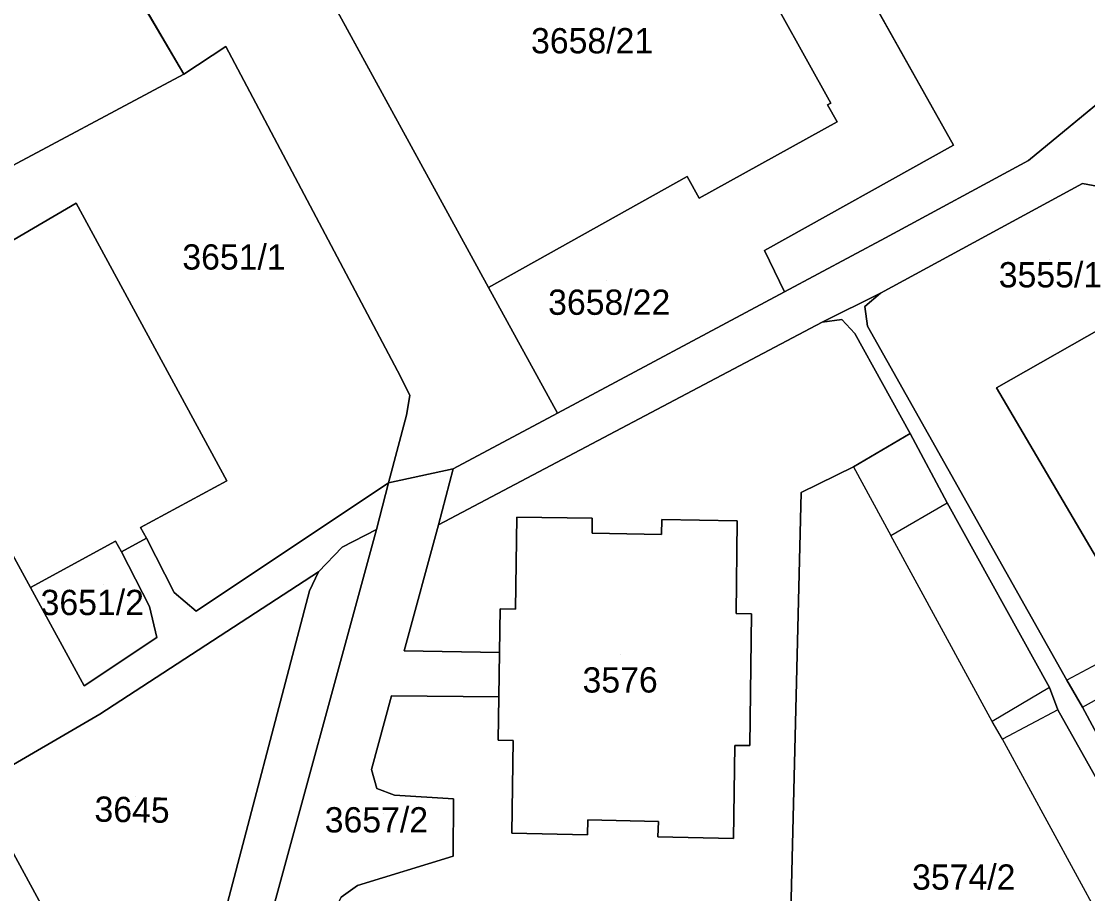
# Model space of a CAD drawing. Extents: x -262715 to -259381, y -1237238 to -1231182.
# Drawn here: x -261658.4 to -261574, y -1235828.3 to -1235759.3 of the extents above; entities that cross this region are included whole.
import ezdxf

# ---------------------------------------------------------------- set-up
doc = ezdxf.new("R2010")
doc.units = 0
for name, color, linetype in [('body_kn', 7, 'Continuous'), ('kladpar_druhypozemkov', 7, 'Continuous'), ('kladpar_hranice', 7, 'Continuous'), ('kladpar_parcelnecisla', 7, 'Continuous'), ('kladpar_plochy', 7, 'Continuous'), ('zappar_hrandruhpozemk', 7, 'Continuous')]:
    doc.layers.add(name, color=color, linetype=linetype)

msp = doc.modelspace()

# ---------------------------------------------------------------- linework, layer by layer
at = {"layer": 'body_kn'}
for p, q in [((-261642.25, -1235761.28), (-261642.25, -1235761.28)), ((-261642.25, -1235761.28), (-261642.25, -1235761.28)), ((-261645.58, -1235763.47), (-261645.58, -1235763.47)), ((-261594.62, -1235765.89), (-261594.62, -1235765.89)), ((-261594.38, -1235765.76), (-261594.38, -1235765.76)), ((-261593.88, -1235767.23), (-261593.88, -1235767.23)), ((-261584.67, -1235769.08), (-261584.67, -1235769.08)), ((-261578.73, -1235770.3), (-261578.73, -1235770.3)), ((-261605.75, -1235771.56), (-261605.75, -1235771.56)), ((-261574.46, -1235772.13), (-261574.46, -1235772.13)), ((-261654.1, -1235773.68), (-261654.1, -1235773.68)), ((-261604.78, -1235773.27), (-261604.78, -1235773.27)), ((-261590.04, -1235776.43), (-261590.04, -1235776.43)), ((-261599.62, -1235777.43), (-261599.62, -1235777.43)), ((-261621.46, -1235780.34), (-261621.46, -1235780.34)), ((-261621.46, -1235780.34), (-261621.46, -1235780.34)), ((-261598.03, -1235780.7), (-261598.03, -1235780.7)), ((-261598.03, -1235780.7), (-261598.03, -1235780.7)), ((-261590.44, -1235780.8), (-261590.44, -1235780.8)), ((-261590.44, -1235780.8), (-261590.44, -1235780.8)), ((-261591.67, -1235781.84), (-261591.67, -1235781.84)), ((-261595.05, -1235783.09), (-261595.05, -1235783.09)), ((-261593.51, -1235782.87), (-261593.51, -1235782.87)), ((-261591.46, -1235783.42), (-261591.46, -1235783.42)), ((-261592.48, -1235783.98), (-261592.48, -1235783.98)), ((-261628.43, -1235787.4), (-261628.43, -1235787.4)), ((-261627.69, -1235788.89), (-261627.69, -1235788.89)), ((-261581.26, -1235788.29), (-261581.26, -1235788.29)), ((-261627.96, -1235790.45), (-261627.96, -1235790.45)), ((-261616.01, -1235790.3), (-261616.01, -1235790.3)), ((-261588.09, -1235791.89), (-261588.09, -1235791.89)), ((-261588.09, -1235791.89), (-261588.09, -1235791.89)), ((-261624.25, -1235794.7), (-261624.25, -1235794.7)), ((-261624.25, -1235794.7), (-261624.25, -1235794.7)), ((-261592.58, -1235794.53), (-261592.58, -1235794.53)), ((-261592.58, -1235794.53), (-261592.58, -1235794.53)), ((-261642.18, -1235795.65), (-261642.18, -1235795.65)), ((-261629.37, -1235795.8), (-261629.37, -1235795.8)), ((-261596.71, -1235796.57), (-261596.71, -1235796.57)), ((-261585.17, -1235797.4), (-261585.17, -1235797.4)), ((-261625.42, -1235799.12), (-261625.42, -1235799.12)), ((-261619.21, -1235798.51), (-261619.21, -1235798.51)), ((-261613.25, -1235798.61), (-261613.25, -1235798.61)), ((-261607.74, -1235798.7), (-261607.74, -1235798.7)), ((-261601.77, -1235798.8), (-261601.77, -1235798.8)), ((-261601.77, -1235798.8), (-261601.77, -1235798.8)), ((-261649, -1235799.35), (-261649, -1235799.35)), ((-261630.33, -1235799.51), (-261630.33, -1235799.51)), ((-261630.33, -1235799.51), (-261630.33, -1235799.51)), ((-261613.27, -1235799.8), (-261613.27, -1235799.8)), ((-261607.76, -1235799.9), (-261607.76, -1235799.9)), ((-261589.61, -1235799.98), (-261589.61, -1235799.98)), ((-261650.98, -1235800.43), (-261650.98, -1235800.43)), ((-261650.98, -1235800.43), (-261650.98, -1235800.43)), ((-261648.54, -1235800.19), (-261648.54, -1235800.19)), ((-261650.52, -1235801.27), (-261650.52, -1235801.27)), ((-261633.05, -1235800.89), (-261633.05, -1235800.89)), ((-261634.93, -1235802.85), (-261634.93, -1235802.85)), ((-261634.93, -1235802.85), (-261634.93, -1235802.85)), ((-261657.71, -1235804.09), (-261657.71, -1235804.09)), ((-261646.34, -1235804.49), (-261646.34, -1235804.49)), ((-261635.62, -1235804.34), (-261635.62, -1235804.34)), ((-261648.3, -1235805.59), (-261648.3, -1235805.59)), ((-261620.53, -1235805.78), (-261620.53, -1235805.78)), ((-261619.33, -1235805.8), (-261619.33, -1235805.8)), ((-261644.61, -1235805.95), (-261644.61, -1235805.95)), ((-261601.86, -1235806.15), (-261601.86, -1235806.15)), ((-261600.65, -1235806.17), (-261600.65, -1235806.17)), ((-261647.72, -1235808.04), (-261647.72, -1235808.04)), ((-261628.13, -1235809.1), (-261628.13, -1235809.1)), ((-261620.59, -1235809.24), (-261620.59, -1235809.24)), ((-261575.68, -1235811.41), (-261575.68, -1235811.41)), ((-261653.47, -1235811.87), (-261653.47, -1235811.87)), ((-261629.14, -1235812.65), (-261629.14, -1235812.65)), ((-261577.07, -1235812), (-261577.07, -1235812)), ((-261577.07, -1235812), (-261577.07, -1235812)), ((-261620.64, -1235812.73), (-261620.64, -1235812.73)), ((-261652.22, -1235814.11), (-261652.22, -1235814.11)), ((-261576.4, -1235813.77), (-261576.4, -1235813.77)), ((-261576.4, -1235813.77), (-261576.4, -1235813.77)), ((-261574.45, -1235813.55), (-261574.45, -1235813.55)), ((-261574.45, -1235813.55), (-261574.45, -1235813.55)), ((-261581.59, -1235814.69), (-261581.59, -1235814.69)), ((-261620.7, -1235816.18), (-261620.7, -1235816.18)), ((-261619.5, -1235816.2), (-261619.5, -1235816.2)), ((-261601.97, -1235816.58), (-261601.97, -1235816.58)), ((-261600.77, -1235816.6), (-261600.77, -1235816.6)), ((-261580.78, -1235816.1), (-261580.78, -1235816.1)), ((-261580.78, -1235816.1), (-261580.78, -1235816.1)), ((-261630.72, -1235818.49), (-261630.72, -1235818.49)), ((-261630.31, -1235819.99), (-261630.31, -1235819.99)), ((-261628.9, -1235820.52), (-261628.9, -1235820.52)), ((-261624.23, -1235820.8), (-261624.23, -1235820.8)), ((-261613.6, -1235822.46), (-261613.6, -1235822.46)), ((-261608.02, -1235822.6), (-261608.02, -1235822.6)), ((-261619.62, -1235823.52), (-261619.62, -1235823.52)), ((-261613.63, -1235823.67), (-261613.63, -1235823.67)), ((-261608.05, -1235823.81), (-261608.05, -1235823.81)), ((-261602.06, -1235823.96), (-261602.06, -1235823.96)), ((-261624.26, -1235825.34), (-261624.26, -1235825.34)), ((-261631.84, -1235827.68), (-261631.84, -1235827.68))]:
    msp.add_line(p, q, dxfattribs=at)
at = {"layer": 'kladpar_druhypozemkov'}
for p, q in [((-261641.58, -1235776.61), (-261641.58, -1235776.61)), ((-261577.07, -1235778.13), (-261577.07, -1235778.13)), ((-261612.11, -1235779.78), (-261612.11, -1235779.78)), ((-261651.9, -1235803.82), (-261651.9, -1235803.82)), ((-261611.03, -1235809.42), (-261611.03, -1235809.42)), ((-261649.43, -1235820.64), (-261649.43, -1235820.64)), ((-261629.77, -1235821.97), (-261629.77, -1235821.97)), ((-261583.22, -1235825.92), (-261583.22, -1235825.92))]:
    msp.add_line(p, q, dxfattribs=at)
at = {"layer": 'kladpar_hranice'}
for points in [[(-261559.12, -1235754.12), (-261578.73, -1235770.3), (-261590.04, -1235776.43), (-261598.03, -1235780.7), (-261599.62, -1235777.43), (-261584.67, -1235769.08), (-261604.34, -1235734), (-261610.1, -1235737.21), (-261621.43, -1235743.53), (-261620.37, -1235745.29), (-261635.85, -1235754.04), (-261621.46, -1235780.34), (-261616.01, -1235790.3), (-261624.25, -1235794.7), (-261629.37, -1235795.8), (-261627.96, -1235790.45), (-261627.69, -1235788.89), (-261628.43, -1235787.4), (-261642.25, -1235761.28), (-261645.58, -1235763.47), (-261657.74, -1235742.65), (-261665.33, -1235737.13)], [(-261598.03, -1235780.7), (-261616.01, -1235790.3), (-261621.46, -1235780.34), (-261605.75, -1235771.56), (-261604.78, -1235773.27), (-261593.88, -1235767.23), (-261594.62, -1235765.89), (-261594.38, -1235765.76), (-261600.35, -1235754.96), (-261598.92, -1235754.15), (-261600.12, -1235752.08), (-261601.47, -1235752.82), (-261610.1, -1235737.21), (-261604.34, -1235734), (-261584.67, -1235769.08), (-261599.62, -1235777.43), (-261598.03, -1235780.7)], [(-261621.46, -1235780.34), (-261635.85, -1235754.04), (-261620.37, -1235745.29), (-261621.43, -1235743.53), (-261610.1, -1235737.21), (-261601.47, -1235752.82), (-261600.12, -1235752.08), (-261598.92, -1235754.15), (-261600.35, -1235754.96), (-261594.38, -1235765.76), (-261594.62, -1235765.89), (-261593.88, -1235767.23), (-261604.78, -1235773.27), (-261605.75, -1235771.56), (-261621.46, -1235780.34)], [(-261657.74, -1235742.65), (-261645.58, -1235763.47), (-261661.51, -1235771.97)], [(-261571.91, -1235772.59), (-261574.46, -1235772.13), (-261590.44, -1235780.8), (-261595.05, -1235783.09), (-261625.42, -1235799.12), (-261624.25, -1235794.7), (-261616.01, -1235790.3), (-261598.03, -1235780.7), (-261590.04, -1235776.43), (-261578.73, -1235770.3), (-261559.12, -1235754.12)], [(-261642.25, -1235761.28), (-261628.43, -1235787.4), (-261627.69, -1235788.89), (-261627.96, -1235790.45), (-261629.37, -1235795.8), (-261644.61, -1235805.95), (-261646.34, -1235804.49), (-261648.54, -1235800.19), (-261649, -1235799.35), (-261642.18, -1235795.65), (-261654.1, -1235773.68), (-261660.88, -1235777.62), (-261661.54, -1235776.49), (-261663.37, -1235777.56), (-261662.72, -1235778.68), (-261669.38, -1235782.56), (-261672.07, -1235777.6), (-261663.38, -1235772.96), (-261662.89, -1235773.89), (-261661.01, -1235772.89), (-261661.51, -1235771.97), (-261645.58, -1235763.47), (-261642.25, -1235761.28)], [(-261567.61, -1235826.28), (-261574.45, -1235813.55), (-261575.68, -1235811.41), (-261591.46, -1235783.42), (-261591.67, -1235781.84), (-261590.44, -1235780.8), (-261574.46, -1235772.13), (-261571.91, -1235772.59)], [(-261660.88, -1235777.62), (-261654.1, -1235773.68), (-261642.18, -1235795.65), (-261649, -1235799.35), (-261648.54, -1235800.19), (-261650.52, -1235801.27), (-261650.98, -1235800.43), (-261657.71, -1235804.09), (-261664.23, -1235792.19)], [(-261561.99, -1235779.62), (-261556.71, -1235788.73), (-261556.19, -1235789.84), (-261559.83, -1235792.24), (-261559.12, -1235793.53), (-261563.95, -1235796.42), (-261562.8, -1235798.54), (-261572.03, -1235803.98), (-261581.26, -1235788.29), (-261571.79, -1235782.91), (-261570.36, -1235785.51), (-261568.45, -1235784.52), (-261568.99, -1235783.56), (-261565.67, -1235781.69), (-261561.99, -1235779.62)], [(-261562.8, -1235837.98), (-261576.4, -1235813.77), (-261577.07, -1235812), (-261585.17, -1235797.4), (-261588.09, -1235791.89), (-261592.48, -1235783.98), (-261593.51, -1235782.87), (-261595.05, -1235783.09), (-261590.44, -1235780.8)], [(-261590.44, -1235780.8), (-261591.67, -1235781.84), (-261591.46, -1235783.42), (-261575.68, -1235811.41), (-261574.45, -1235813.55), (-261567.61, -1235826.28)], [(-261633.12, -1235828.6), (-261631.84, -1235827.68), (-261624.26, -1235825.34), (-261624.23, -1235820.8), (-261628.9, -1235820.52), (-261630.31, -1235819.99), (-261630.72, -1235818.49), (-261629.14, -1235812.65), (-261620.64, -1235812.73), (-261620.7, -1235816.18), (-261619.5, -1235816.2), (-261619.62, -1235823.52), (-261613.63, -1235823.67), (-261613.6, -1235822.46), (-261608.02, -1235822.6), (-261608.05, -1235823.81), (-261602.06, -1235823.96), (-261601.97, -1235816.58), (-261600.77, -1235816.6), (-261600.65, -1235806.17), (-261601.86, -1235806.15), (-261601.77, -1235798.8), (-261607.74, -1235798.7), (-261607.76, -1235799.9), (-261613.27, -1235799.8), (-261613.25, -1235798.61), (-261619.21, -1235798.51), (-261619.33, -1235805.8), (-261620.53, -1235805.78), (-261620.59, -1235809.24), (-261628.13, -1235809.1), (-261625.42, -1235799.12), (-261595.05, -1235783.09), (-261593.51, -1235782.87), (-261592.48, -1235783.98), (-261588.09, -1235791.89)], [(-261571.79, -1235782.91), (-261581.26, -1235788.29), (-261572.03, -1235803.98)], [(-261664.23, -1235792.19), (-261657.71, -1235804.09), (-261653.47, -1235811.87), (-261647.72, -1235808.04), (-261648.3, -1235805.59), (-261650.52, -1235801.27), (-261648.54, -1235800.19), (-261646.34, -1235804.49), (-261644.61, -1235805.95), (-261629.37, -1235795.8), (-261630.33, -1235799.51), (-261633.05, -1235800.89), (-261634.93, -1235802.85), (-261652.22, -1235814.11), (-261660.98, -1235819.19)], [(-261588.09, -1235791.89), (-261592.58, -1235794.53), (-261596.71, -1235796.57), (-261598, -1235849.09)], [(-261588.09, -1235791.89), (-261585.17, -1235797.4), (-261577.07, -1235812), (-261576.4, -1235813.77), (-261562.8, -1235837.98), (-261567.42, -1235840.56), (-261593.54, -1235855.72), (-261598, -1235849.09), (-261596.71, -1235796.57), (-261592.58, -1235794.53), (-261588.09, -1235791.89)], [(-261624.25, -1235794.7), (-261625.42, -1235799.12), (-261628.13, -1235809.1), (-261620.59, -1235809.24), (-261620.64, -1235812.73), (-261629.14, -1235812.65), (-261630.72, -1235818.49), (-261630.31, -1235819.99), (-261628.9, -1235820.52), (-261624.23, -1235820.8), (-261624.26, -1235825.34), (-261631.84, -1235827.68), (-261633.12, -1235828.6), (-261633.8, -1235829.94), (-261639.86, -1235852.02), (-261641.66, -1235858.56), (-261643.4, -1235865.12), (-261647.89, -1235863.96), (-261643.33, -1235847.48), (-261639.49, -1235833.05), (-261630.33, -1235799.51), (-261629.37, -1235795.8), (-261624.25, -1235794.7)], [(-261601.77, -1235798.8), (-261601.86, -1235806.15), (-261600.65, -1235806.17), (-261600.77, -1235816.6), (-261601.97, -1235816.58), (-261602.06, -1235823.96), (-261608.05, -1235823.81), (-261608.02, -1235822.6), (-261613.6, -1235822.46), (-261613.63, -1235823.67), (-261619.62, -1235823.52), (-261619.5, -1235816.2), (-261620.7, -1235816.18), (-261620.64, -1235812.73), (-261620.59, -1235809.24), (-261620.53, -1235805.78), (-261619.33, -1235805.8), (-261619.21, -1235798.51), (-261613.25, -1235798.61), (-261613.27, -1235799.8), (-261607.76, -1235799.9), (-261607.74, -1235798.7), (-261601.77, -1235798.8)], [(-261630.33, -1235799.51), (-261639.49, -1235833.05), (-261643.33, -1235847.48), (-261647.89, -1235863.96), (-261650.38, -1235873.28), (-261649.1, -1235880.2), (-261650.85, -1235881.18), (-261664.12, -1235888.88)], [(-261663.48, -1235880.67), (-261658.37, -1235877.23), (-261656.74, -1235875.81), (-261655.37, -1235874.31), (-261654.52, -1235873.03), (-261653.76, -1235871.09), (-261648.7, -1235852.98), (-261646.76, -1235845.88), (-261642.94, -1235832.15), (-261635.62, -1235804.34), (-261634.93, -1235802.85), (-261633.05, -1235800.89), (-261630.33, -1235799.51)], [(-261650.98, -1235800.43), (-261650.52, -1235801.27), (-261648.3, -1235805.59), (-261647.72, -1235808.04), (-261653.47, -1235811.87), (-261657.71, -1235804.09), (-261650.98, -1235800.43)], [(-261634.93, -1235802.85), (-261635.62, -1235804.34), (-261642.94, -1235832.15), (-261646.76, -1235845.88), (-261647.47, -1235845.9), (-261648.01, -1235845.51), (-261661.6, -1235820.53), (-261661.73, -1235819.72), (-261660.98, -1235819.19), (-261652.22, -1235814.11), (-261634.93, -1235802.85)], [(-261661.6, -1235820.53), (-261648.01, -1235845.51), (-261647.47, -1235845.9), (-261646.76, -1235845.88), (-261648.7, -1235852.98), (-261649.36, -1235850.56), (-261649.81, -1235848.61), (-261665.52, -1235820.81)]]:
    msp.add_lwpolyline(points, dxfattribs=at)
at = {"layer": 'kladpar_plochy'}
for p, q in [((-261584.67, -1235769.08), (-261604.34, -1235734)), ((-261645.58, -1235763.47), (-261657.74, -1235742.65)), ((-261635.85, -1235754.04), (-261621.46, -1235780.34)), ((-261559.12, -1235754.12), (-261578.73, -1235770.3)), ((-261642.25, -1235761.28), (-261645.58, -1235763.47)), ((-261628.43, -1235787.4), (-261642.25, -1235761.28)), ((-261599.62, -1235777.43), (-261584.67, -1235769.08)), ((-261578.73, -1235770.3), (-261590.04, -1235776.43)), ((-261590.04, -1235776.43), (-261598.03, -1235780.7)), ((-261598.03, -1235780.7), (-261599.62, -1235777.43)), ((-261621.46, -1235780.34), (-261616.01, -1235790.3)), ((-261627.69, -1235788.89), (-261628.43, -1235787.4)), ((-261627.96, -1235790.45), (-261627.69, -1235788.89)), ((-261629.37, -1235795.8), (-261627.96, -1235790.45)), ((-261616.01, -1235790.3), (-261624.25, -1235794.7)), ((-261624.25, -1235794.7), (-261629.37, -1235795.8))]:
    msp.add_line(p, q, dxfattribs=at)
for points in [[(-261598.03, -1235780.7), (-261616.01, -1235790.3), (-261621.46, -1235780.34), (-261605.75, -1235771.56), (-261604.78, -1235773.27), (-261593.88, -1235767.23), (-261594.62, -1235765.89), (-261594.38, -1235765.76), (-261600.35, -1235754.96), (-261598.92, -1235754.15), (-261600.12, -1235752.08), (-261601.47, -1235752.82), (-261610.1, -1235737.21), (-261604.34, -1235734), (-261584.67, -1235769.08), (-261599.62, -1235777.43)], [(-261621.46, -1235780.34), (-261635.85, -1235754.04), (-261620.37, -1235745.29), (-261621.43, -1235743.53), (-261610.1, -1235737.21), (-261601.47, -1235752.82), (-261600.12, -1235752.08), (-261598.92, -1235754.15), (-261600.35, -1235754.96), (-261594.38, -1235765.76), (-261594.62, -1235765.89), (-261593.88, -1235767.23), (-261604.78, -1235773.27), (-261605.75, -1235771.56)], [(-261642.25, -1235761.28), (-261628.43, -1235787.4), (-261627.69, -1235788.89), (-261627.96, -1235790.45), (-261629.37, -1235795.8), (-261644.61, -1235805.95), (-261646.34, -1235804.49), (-261648.54, -1235800.19), (-261649, -1235799.35), (-261642.18, -1235795.65), (-261654.1, -1235773.68), (-261660.88, -1235777.62), (-261661.54, -1235776.49), (-261663.37, -1235777.56), (-261662.72, -1235778.68), (-261669.38, -1235782.56), (-261672.07, -1235777.6), (-261663.38, -1235772.96), (-261662.89, -1235773.89), (-261661.01, -1235772.89), (-261661.51, -1235771.97), (-261645.58, -1235763.47)], [(-261561.99, -1235779.62), (-261556.71, -1235788.73), (-261556.19, -1235789.84), (-261559.83, -1235792.24), (-261559.12, -1235793.53), (-261563.95, -1235796.42), (-261562.8, -1235798.54), (-261572.03, -1235803.98), (-261581.26, -1235788.29), (-261571.79, -1235782.91), (-261570.36, -1235785.51), (-261568.45, -1235784.52), (-261568.99, -1235783.56), (-261565.67, -1235781.69)], [(-261588.09, -1235791.89), (-261585.17, -1235797.4), (-261577.07, -1235812), (-261576.4, -1235813.77), (-261562.8, -1235837.98), (-261567.42, -1235840.56), (-261593.54, -1235855.72), (-261598, -1235849.09), (-261596.71, -1235796.57), (-261592.58, -1235794.53)], [(-261624.25, -1235794.7), (-261625.42, -1235799.12), (-261628.13, -1235809.1), (-261620.59, -1235809.24), (-261620.64, -1235812.73), (-261629.14, -1235812.65), (-261630.72, -1235818.49), (-261630.31, -1235819.99), (-261628.9, -1235820.52), (-261624.23, -1235820.8), (-261624.26, -1235825.34), (-261631.84, -1235827.68), (-261633.12, -1235828.6), (-261633.8, -1235829.94), (-261639.86, -1235852.02), (-261641.66, -1235858.56), (-261643.4, -1235865.12), (-261647.89, -1235863.96), (-261643.33, -1235847.48), (-261639.49, -1235833.05), (-261630.33, -1235799.51), (-261629.37, -1235795.8)], [(-261601.77, -1235798.8), (-261601.86, -1235806.15), (-261600.65, -1235806.17), (-261600.77, -1235816.6), (-261601.97, -1235816.58), (-261602.06, -1235823.96), (-261608.05, -1235823.81), (-261608.02, -1235822.6), (-261613.6, -1235822.46), (-261613.63, -1235823.67), (-261619.62, -1235823.52), (-261619.5, -1235816.2), (-261620.7, -1235816.18), (-261620.64, -1235812.73), (-261620.59, -1235809.24), (-261620.53, -1235805.78), (-261619.33, -1235805.8), (-261619.21, -1235798.51), (-261613.25, -1235798.61), (-261613.27, -1235799.8), (-261607.76, -1235799.9), (-261607.74, -1235798.7)], [(-261650.98, -1235800.43), (-261650.52, -1235801.27), (-261648.3, -1235805.59), (-261647.72, -1235808.04), (-261653.47, -1235811.87), (-261657.71, -1235804.09)], [(-261634.93, -1235802.85), (-261635.62, -1235804.34), (-261642.94, -1235832.15), (-261646.76, -1235845.88), (-261647.47, -1235845.9), (-261648.01, -1235845.51), (-261661.6, -1235820.53), (-261661.73, -1235819.72), (-261660.98, -1235819.19), (-261652.22, -1235814.11)]]:
    msp.add_lwpolyline(points, close=True, dxfattribs=at)
for points in [[(-261657.74, -1235742.65), (-261645.58, -1235763.47), (-261661.51, -1235771.97)], [(-261571.91, -1235772.59), (-261574.46, -1235772.13), (-261590.44, -1235780.8), (-261595.05, -1235783.09), (-261625.42, -1235799.12), (-261624.25, -1235794.7), (-261616.01, -1235790.3), (-261598.03, -1235780.7), (-261590.04, -1235776.43), (-261578.73, -1235770.3), (-261559.12, -1235754.12)], [(-261567.61, -1235826.28), (-261574.45, -1235813.55), (-261575.68, -1235811.41), (-261591.46, -1235783.42), (-261591.67, -1235781.84), (-261590.44, -1235780.8), (-261574.46, -1235772.13), (-261571.91, -1235772.59)], [(-261660.88, -1235777.62), (-261654.1, -1235773.68), (-261642.18, -1235795.65), (-261649, -1235799.35), (-261648.54, -1235800.19), (-261650.52, -1235801.27), (-261650.98, -1235800.43), (-261657.71, -1235804.09), (-261664.23, -1235792.19)], [(-261562.8, -1235837.98), (-261576.4, -1235813.77), (-261577.07, -1235812), (-261585.17, -1235797.4), (-261588.09, -1235791.89), (-261592.48, -1235783.98), (-261593.51, -1235782.87), (-261595.05, -1235783.09), (-261590.44, -1235780.8), (-261591.67, -1235781.84), (-261591.46, -1235783.42), (-261575.68, -1235811.41), (-261574.45, -1235813.55), (-261567.61, -1235826.28)], [(-261633.12, -1235828.6), (-261631.84, -1235827.68), (-261624.26, -1235825.34), (-261624.23, -1235820.8), (-261628.9, -1235820.52), (-261630.31, -1235819.99), (-261630.72, -1235818.49), (-261629.14, -1235812.65), (-261620.64, -1235812.73), (-261620.7, -1235816.18), (-261619.5, -1235816.2), (-261619.62, -1235823.52), (-261613.63, -1235823.67), (-261613.6, -1235822.46), (-261608.02, -1235822.6), (-261608.05, -1235823.81), (-261602.06, -1235823.96), (-261601.97, -1235816.58), (-261600.77, -1235816.6), (-261600.65, -1235806.17), (-261601.86, -1235806.15), (-261601.77, -1235798.8), (-261607.74, -1235798.7), (-261607.76, -1235799.9), (-261613.27, -1235799.8), (-261613.25, -1235798.61), (-261619.21, -1235798.51), (-261619.33, -1235805.8), (-261620.53, -1235805.78), (-261620.59, -1235809.24), (-261628.13, -1235809.1), (-261625.42, -1235799.12), (-261595.05, -1235783.09), (-261593.51, -1235782.87), (-261592.48, -1235783.98), (-261588.09, -1235791.89), (-261592.58, -1235794.53), (-261596.71, -1235796.57), (-261598, -1235849.09)], [(-261571.79, -1235782.91), (-261581.26, -1235788.29), (-261572.03, -1235803.98)], [(-261664.23, -1235792.19), (-261657.71, -1235804.09), (-261653.47, -1235811.87), (-261647.72, -1235808.04), (-261648.3, -1235805.59), (-261650.52, -1235801.27), (-261648.54, -1235800.19), (-261646.34, -1235804.49), (-261644.61, -1235805.95), (-261629.37, -1235795.8), (-261630.33, -1235799.51), (-261633.05, -1235800.89), (-261634.93, -1235802.85), (-261652.22, -1235814.11), (-261660.98, -1235819.19)], [(-261663.48, -1235880.67), (-261658.37, -1235877.23), (-261656.74, -1235875.81), (-261655.37, -1235874.31), (-261654.52, -1235873.03), (-261653.76, -1235871.09), (-261648.7, -1235852.98), (-261646.76, -1235845.88), (-261642.94, -1235832.15), (-261635.62, -1235804.34), (-261634.93, -1235802.85), (-261633.05, -1235800.89), (-261630.33, -1235799.51), (-261639.49, -1235833.05), (-261643.33, -1235847.48), (-261647.89, -1235863.96), (-261650.38, -1235873.28), (-261649.1, -1235880.2), (-261650.85, -1235881.18), (-261664.12, -1235888.88)], [(-261661.6, -1235820.53), (-261648.01, -1235845.51), (-261647.47, -1235845.9), (-261646.76, -1235845.88), (-261648.7, -1235852.98), (-261649.36, -1235850.56), (-261649.81, -1235848.61), (-261665.52, -1235820.81)]]:
    msp.add_lwpolyline(points, dxfattribs=at)
at = {"layer": 'zappar_hrandruhpozemk'}
for p, q in [((-261592.58, -1235794.53), (-261589.61, -1235799.98)), ((-261571.63, -1235809.25), (-261575.68, -1235811.41)), ((-261574.45, -1235813.55), (-261570.47, -1235811.35)), ((-261576.4, -1235813.77), (-261580.78, -1235816.1)), ((-261580.78, -1235816.1), (-261581.59, -1235814.69)), ((-261567.42, -1235840.56), (-261580.78, -1235816.1))]:
    msp.add_line(p, q, dxfattribs=at)
msp.add_lwpolyline([(-261577.07, -1235812), (-261581.59, -1235814.69), (-261589.61, -1235799.98), (-261585.17, -1235797.4)], dxfattribs=at)

# ---------------------------------------------------------------- texts
at = {"layer": 'kladpar_parcelnecisla'}
for s, p in [('3658/21', (-261618.097, -1235761.82)), ('3651/1', (-261645.699, -1235778.93)), ('3555/1', (-261581.078, -1235780.34)), ('3658/22', (-261616.743, -1235782.51)), ('3651/2', (-261656.915, -1235806.27)), ('3576', (-261614.02, -1235812.4)), ('3657/2', (-261634.427, -1235823.47)), ('3574/2', (-261587.937, -1235828))]:
    msp.add_text(s, height=2, dxfattribs=at).set_placement(p)
msp.add_text('3645', height=2, rotation=359, dxfattribs=at).set_placement((-261652.664, -1235822.613))

doc.saveas('drawing.dxf')
